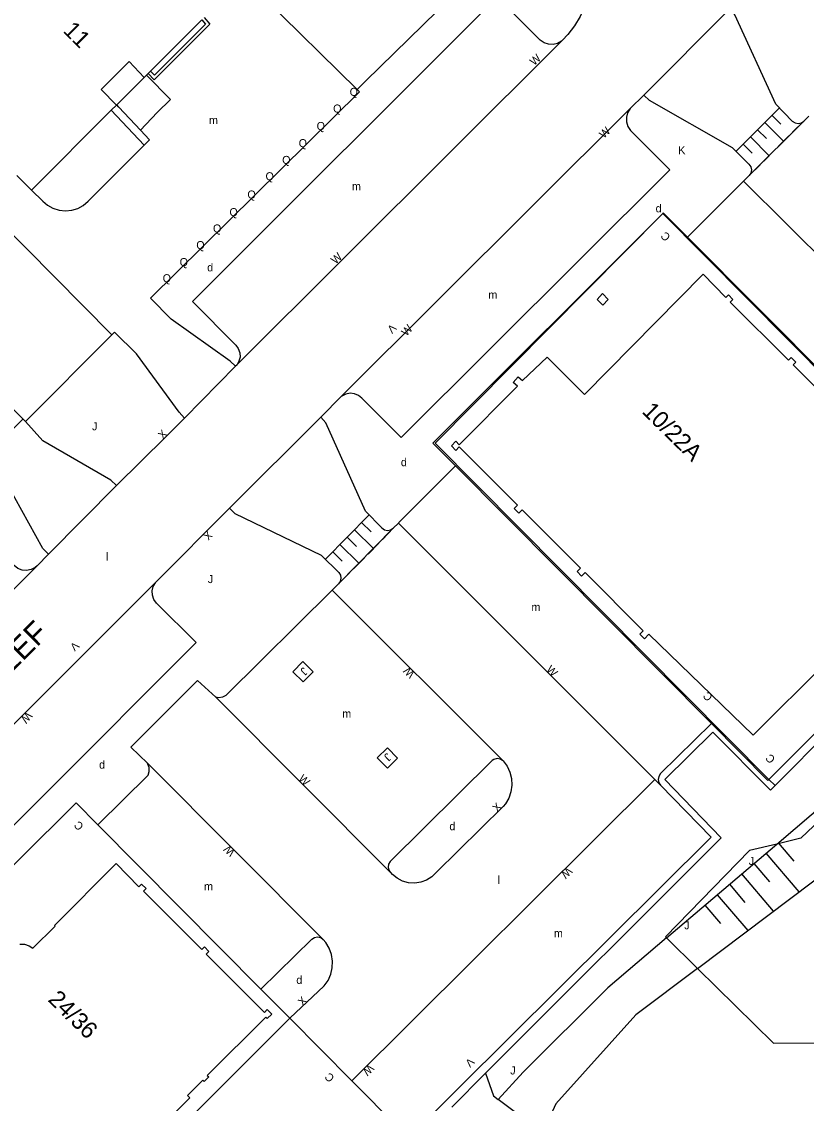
# Model space of a CAD drawing. Extents: x 134999 to 136502, y 457398 to 459002.
# Drawn here: x 135814.7 to 135863.7, y 458611.3 to 458678.9 of the extents above; entities that cross this region are included whole.
import ezdxf

# ---------------------------------------------------------------- set-up
doc = ezdxf.new("R2010")
doc.units = 0
for name, color, linetype in [('RI_DGTB_18', 7, 'Continuous'), ('RI_DGTB_19', 7, 'Continuous'), ('RI_DGTB_28', 7, 'Continuous'), ('RI_DGTB_29', 7, 'Continuous'), ('RI_DGTB_3', 7, 'Continuous'), ('RI_DGTB_30', 7, 'Continuous'), ('RI_DGTB_31', 7, 'Continuous'), ('RI_DGTB_35', 7, 'Continuous'), ('RI_DGTB_37', 7, 'Continuous'), ('RI_DGTB_4', 7, 'Continuous'), ('RI_DGTB_43', 7, 'Continuous'), ('RI_DGTB_53', 7, 'Continuous'), ('RI_DGTB_54', 7, 'Continuous'), ('RI_DGTB_7', 7, 'Continuous')]:
    doc.layers.add(name, color=color, linetype=linetype)

msp = doc.modelspace()

# ---------------------------------------------------------------- linework, layer by layer
at = {"layer": 'RI_DGTB_18'}
for p, q in [((135854.944, 458621.667), (135861.83, 458627.532)), ((135861.919, 458627.607), (135862.891, 458626.466)), ((135861.157, 458626.959), (135863.218, 458624.54)), ((135860.396, 458626.311), (135861.369, 458625.169)), ((135858.874, 458625.014), (135859.846, 458623.872)), ((135859.635, 458625.662), (135861.616, 458623.337)), ((135858.112, 458624.365), (135860.018, 458622.128)), ((135857.351, 458623.717), (135858.323, 458622.575))]:
    msp.add_line(p, q, dxfattribs=at)
for points in [[(135856.886, 458619.757), (135869.892, 458629.564), (135874.722, 458634.492), (135879.992, 458641.615), (135872.883, 458636.241), (135869.681, 458633.916)], [(135861.83, 458627.532), (135867.263, 458632.16), (135869.681, 458633.916)], [(135854.944, 458621.667), (135851.292, 458618.557), (135846, 458613.285), (135844.45, 458611.567)], [(135856.886, 458619.757), (135853.043, 458616.859), (135848.045, 458611.302), (135847.131, 458609.292)]]:
    msp.add_lwpolyline(points, dxfattribs=at)
at = {"layer": 'RI_DGTB_19'}
msp.add_line((135854.944, 458621.667), (135856.886, 458619.757), dxfattribs=at)
for points in [[(135869.681, 458633.916), (135863.34, 458627.89), (135861.83, 458627.532)], [(135861.83, 458627.532), (135860.13, 458627.13), (135854.88, 458621.73), (135854.944, 458621.667)], [(135856.886, 458619.757), (135861.63, 458615.09), (135866.62, 458615.12)]]:
    msp.add_lwpolyline(points, dxfattribs=at)
at = {"layer": 'RI_DGTB_28'}
msp.add_lwpolyline([(135822.106, 458672.124), (135823.154, 458673.214), (135823.99, 458674.03), (135822.497, 458675.563)], dxfattribs=at)
at = {"layer": 'RI_DGTB_3'}
for p, q in [((135822.745, 458675.814), (135825.943, 458679.009)), ((135822.602, 458675.668), (135822.745, 458675.814)), ((135820.641, 458673.708), (135822.351, 458675.418)), ((135822.351, 458675.418), (135822.497, 458675.563)), ((135822.497, 458675.563), (135822.602, 458675.668)), ((135820.295, 458673.361), (135820.615, 458673.682)), ((135820.615, 458673.682), (135820.641, 458673.708)), ((135820.295, 458673.361), (135815.309, 458668.376)), ((135815.309, 458668.376), (135814.393, 458669.292)), ((135854.71, 458666.915), (135868.207, 458653.308)), ((135861.723, 458631.182), (135875.928, 458645.525)), ((135861.341, 458631.564), (135861.723, 458631.182)), ((135819.447, 458628.731), (135829.625, 458618.473)), ((135829.625, 458618.473), (135831.433, 458616.651)), ((135831.433, 458616.651), (135835.315, 458612.737)), ((135835.315, 458612.737), (135838.85, 458609.174))]:
    msp.add_line(p, q, dxfattribs=at)
for points in [[(135861.341, 458631.564), (135840.517, 458652.559), (135854.71, 458666.915)], [(135841.521, 458652.403), (135841.804, 458652.685), (135842.016, 458652.473), (135845.649, 458656.122), (135845.379, 458656.36), (135845.69, 458656.713), (135845.96, 458656.475), (135847.493, 458657.949), (135849.831, 458655.61), (135857.23, 458663.121), (135858.644, 458661.665), (135858.813, 458661.835), (135859.096, 458661.553), (135858.927, 458661.383), (135862.565, 458657.743), (135862.735, 458657.913), (135863.017, 458657.631), (135862.847, 458657.461), (135866.487, 458653.822)], [(135864.907, 458638.86), (135860.364, 458634.324), (135853.851, 458640.637), (135853.568, 458640.354), (135853.285, 458640.637), (135853.497, 458640.849), (135849.865, 458644.482), (135849.653, 458644.27), (135849.371, 458644.552), (135849.583, 458644.764), (135845.944, 458648.404), (135845.732, 458648.192), (135845.442, 458648.481), (135845.654, 458648.693), (135842.015, 458652.333), (135841.803, 458652.121), (135841.521, 458652.403)], [(135819.447, 458628.731), (135818.095, 458630.097), (135803.693, 458615.81), (135805.121, 458614.371)], [(135814.592, 458621.283), (135814.881, 458621.272), (135815.157, 458621.182), (135815.395, 458621.024), (135816.794, 458622.409), (135816.752, 458622.452), (135820.603, 458626.316), (135822.017, 458624.86), (135822.186, 458625.03), (135822.469, 458624.748), (135822.3, 458624.578), (135825.938, 458620.938), (135826.108, 458621.108), (135826.39, 458620.826), (135826.22, 458620.656), (135829.86, 458617.017), (135830.03, 458617.186), (135830.305, 458616.91), (135830.023, 458616.628), (135829.932, 458616.72), (135826.285, 458613.074), (135826.376, 458612.982), (135826.093, 458612.699), (135826.002, 458612.791), (135825.041, 458611.83), (135825.203, 458611.668), (135820.871, 458607.337)]]:
    msp.add_lwpolyline(points, dxfattribs=at)
at = {"layer": 'RI_DGTB_31'}
for p, q in [((135861.983, 458673.497), (135859.283, 458670.797)), ((135861.533, 458673.047), (135862.09, 458672.49)), ((135861.083, 458672.597), (135862.254, 458671.426)), ((135863.525, 458672.685), (135862.817, 458671.989)), ((135860.183, 458671.697), (135861.354, 458670.526)), ((135860.633, 458672.147), (135861.19, 458671.59)), ((135862.592, 458671.764), (135861.917, 458671.089)), ((135859.733, 458671.247), (135860.29, 458670.69)), ((135861.692, 458670.864), (135861.017, 458670.189)), ((135860.792, 458669.964), (135860.11, 458669.28)), ((135812.243, 458651.569), (135814.773, 458654.069)), ((135836.369, 458648.073), (135833.659, 458645.333)), ((135835.917, 458647.617), (135836.508, 458647.033)), ((135835.014, 458646.703), (135835.605, 458646.12)), ((135835.466, 458647.16), (135836.658, 458645.982)), ((135837.89, 458647.25), (135837.222, 458646.553)), ((135834.562, 458646.247), (135835.753, 458645.067)), ((135836.996, 458646.324), (135836.319, 458645.639)), ((135834.111, 458645.79), (135834.702, 458645.204)), ((135836.093, 458645.411), (135835.416, 458644.726)), ((135835.19, 458644.498), (135834.485, 458643.785))]:
    msp.add_line(p, q, dxfattribs=at)
for points in [[(135831.621, 458638.292), (135832.256, 458638.929), (135832.895, 458638.296), (135832.26, 458637.659), (135831.621, 458638.292)], [(135836.898, 458632.912), (135837.537, 458633.545), (135838.168, 458632.903), (135837.529, 458632.27), (135836.898, 458632.912)]]:
    msp.add_lwpolyline(points, dxfattribs=at)
at = {"layer": 'RI_DGTB_4'}
msp.add_lwpolyline([(135822.351, 458675.418), (135821.418, 458676.402), (135819.654, 458674.669), (135820.615, 458673.682)], dxfattribs=at)
at = {"layer": 'RI_DGTB_53'}
for p, q in [((135829.592, 458680.614), (135835.65, 458674.65)), ((135858.87, 458679.65), (135853.53, 458674.31)), ((135828.05, 458657.37), (135848.392, 458677.683)), ((135835.65, 458674.65), (135836.17, 458675.19)), ((135853.53, 458674.31), (135852.672, 458673.463)), ((135822.347, 458671.186), (135820.295, 458673.361)), ((135834.666, 458655.496), (135852.672, 458673.463)), ((135863.525, 458672.685), (135863.83, 458673)), ((135863.525, 458672.685), (135860.11, 458669.28)), ((135822.678, 458671.518), (135822.106, 458672.124)), ((135822.347, 458671.186), (135822.678, 458671.518)), ((135860.11, 458669.28), (135859.76, 458668.93)), ((135820.49, 458659.5), (135820.327, 458659.336)), ((135820.327, 458659.336), (135814.94, 458653.93)), ((135824.86, 458654.14), (135828.05, 458657.37)), ((135833.37, 458654.19), (135834.666, 458655.496)), ((135833.37, 458654.19), (135827.67, 458648.5)), ((135816.37, 458645.64), (135820.61, 458649.93)), ((135827.67, 458648.5), (135823.069, 458643.879)), ((135838.216, 458647.576), (135837.89, 458647.25)), ((135838.25, 458647.61), (135838.216, 458647.576)), ((135837.89, 458647.25), (135834.485, 458643.785)), ((135815.66, 458644.91), (135816.37, 458645.64)), ((135834.15, 458643.45), (135834.485, 458643.785)), ((135825.676, 458637.746), (135821.515, 458633.575)), ((135841.553, 458611.097), (135843.643, 458613.209)), ((135844.142, 458611.801), (135844.45, 458611.567))]:
    msp.add_line(p, q, dxfattribs=at)
for points in [[(135847.39, 458687.44), (135848.53, 458686.28), (135848.989, 458685.76), (135849.384, 458685.191), (135849.712, 458684.58), (135849.967, 458683.935), (135850.146, 458683.266), (135850.247, 458682.58), (135850.268, 458681.887), (135850.209, 458681.196), (135850.072, 458680.517), (135849.857, 458679.858), (135849.567, 458679.228), (135849.207, 458678.636), (135848.781, 458678.089), (135848.45, 458677.74), (135848.392, 458677.683)], [(135848.392, 458677.683), (135848.143, 458677.542), (135847.865, 458677.475), (135847.579, 458677.488), (135847.307, 458677.578), (135847.071, 458677.74), (135844.38, 458680.45), (135825.37, 458661.41), (135828.06, 458658.69), (135828.222, 458658.472), (135828.314, 458658.217), (135828.328, 458657.946), (135828.262, 458657.683), (135828.124, 458657.45), (135828.05, 458657.37)], [(135822.106, 458672.124), (135820.76, 458673.55), (135820.641, 458673.708)], [(135861.77, 458673.75), (135862.8, 458672.68), (135862.974, 458672.573), (135863.177, 458672.539), (135863.376, 458672.585), (135863.525, 458672.685)], [(135852.672, 458673.463), (135852.523, 458673.21), (135852.448, 458672.927), (135852.452, 458672.634), (135852.535, 458672.352), (135852.691, 458672.104), (135852.72, 458672.07), (135855.15, 458669.64), (135838.39, 458652.92), (135835.94, 458655.38), (135835.728, 458655.554), (135835.475, 458655.66), (135835.202, 458655.689), (135834.933, 458655.639), (135834.689, 458655.513), (135834.666, 458655.496)], [(135815.309, 458668.376), (135816.01, 458667.69), (135816.308, 458667.435), (135816.654, 458667.242), (135817.032, 458667.122), (135817.426, 458667.08), (135817.82, 458667.118), (135818.199, 458667.234), (135818.547, 458667.424), (135818.85, 458667.68), (135822.347, 458671.186)], [(135859.06, 458671.02), (135860.09, 458670), (135860.205, 458669.833), (135860.246, 458669.635), (135860.209, 458669.436), (135860.11, 458669.28)], [(135814.94, 458653.93), (135814.076, 458654.786)], [(135820.61, 458649.93), (135823.69, 458652.96), (135824.86, 458654.14)], [(135836.168, 458648.322), (135837.18, 458647.28), (135837.34, 458647.162), (135837.533, 458647.116), (135837.729, 458647.149), (135837.89, 458647.25)], [(135815.66, 458644.91), (135815.537, 458644.806), (135815.286, 458644.676), (135815.009, 458644.621), (135814.728, 458644.646), (135814.464, 458644.748), (135814.24, 458644.92), (135811.589, 458647.59), (135795.94, 458631.94), (135798.62, 458629.23), (135798.713, 458629.111), (135798.835, 458628.857), (135798.882, 458628.579), (135798.848, 458628.299), (135798.738, 458628.039)], [(135833.41, 458645.55), (135834.49, 458644.5), (135834.597, 458644.328), (135834.63, 458644.127), (135834.583, 458643.93), (135834.485, 458643.785)], [(135815.66, 458644.91), (135798.999, 458628.299)], [(135802.85, 458623.66), (135803.071, 458623.842), (135803.333, 458623.955), (135803.616, 458623.992), (135803.899, 458623.95), (135804.159, 458623.831), (135804.19, 458623.81), (135806.71, 458621.22), (135825.59, 458640.11), (135823.11, 458642.58), (135822.948, 458642.805), (135822.856, 458643.067), (135822.843, 458643.344), (135822.909, 458643.614), (135823.048, 458643.854), (135823.069, 458643.879)], [(135803.145, 458623.955), (135823.069, 458643.879)], [(135847.131, 458609.292), (135845.523, 458610.754), (135844.45, 458611.567)]]:
    msp.add_lwpolyline(points, dxfattribs=at)
at = {"layer": 'RI_DGTB_54'}
for p, q in [((135826.17, 458678.75), (135822.984, 458675.565)), ((135825.943, 458679.009), (135826.17, 458678.75)), ((135822.984, 458675.565), (135822.745, 458675.814)), ((135856.255, 458665.428), (135859.76, 458668.93)), ((135870.368, 458658.374), (135859.76, 458668.93)), ((135820.327, 458659.336), (135812.423, 458667.333)), ((135854.71, 458666.915), (135840.368, 458652.57)), ((135866.501, 458655.134), (135856.255, 458665.428)), ((135840.368, 458652.57), (135841.777, 458651.151)), ((135841.777, 458651.151), (135838.25, 458647.61)), ((135841.777, 458651.151), (135857.755, 458635.059)), ((135854.227, 458631.562), (135838.216, 458647.576)), ((135875.589, 458645.866), (135861.341, 458631.564)), ((135834.15, 458643.45), (135834.081, 458643.381)), ((135834.081, 458643.381), (135844.755, 458632.736)), ((135825.676, 458637.746), (135826.814, 458636.701)), ((135826.814, 458636.701), (135837.709, 458625.773)), ((135857.755, 458635.059), (135861.283, 458631.506)), ((135822.544, 458632.576), (135821.515, 458633.575)), ((135833.525, 458621.574), (135822.544, 458632.576)), ((135835.315, 458612.737), (135854.227, 458631.562)), ((135854.578, 458631.21), (135854.227, 458631.562)), ((135861.341, 458631.564), (135861.283, 458631.506)), ((135831.433, 458616.651), (135817.08, 458602.315)), ((135843.643, 458613.209), (135844.142, 458611.801))]:
    msp.add_line(p, q, dxfattribs=at)
for points in [[(135836.17, 458675.19), (135845.135, 458683.958), (135839.048, 458690.058)], [(135826.084, 458679.15), (135826.443, 458678.741), (135822.972, 458675.271), (135822.602, 458675.668)], [(135861.77, 458673.75), (135859.22, 458679.32), (135858.87, 458679.65)], [(135828.05, 458657.37), (135827.71, 458657.7), (135824.04, 458660.32), (135822.75, 458661.62), (135835.796, 458674.506), (135835.65, 458674.65)], [(135859.06, 458671.02), (135853.88, 458673.97), (135853.53, 458674.31)], [(135856.255, 458665.428), (135854.731, 458666.961), (135854.71, 458666.915)], [(135824.86, 458654.14), (135824.53, 458654.5), (135821.86, 458658.15), (135820.49, 458659.5)], [(135836.168, 458648.322), (135833.69, 458653.84), (135833.37, 458654.19)], [(135820.61, 458649.93), (135820.27, 458650.25), (135816.03, 458652.72), (135814.94, 458653.93)], [(135816.37, 458645.64), (135816.03, 458645.98), (135813.83, 458649.95), (135812.406, 458651.394)], [(135833.41, 458645.55), (135828.03, 458648.15), (135827.67, 458648.5)], [(135834.081, 458643.381), (135827.448, 458636.809), (135827.235, 458636.702), (135826.998, 458636.67), (135826.814, 458636.701)], [(135843.643, 458613.209), (135858.351, 458627.925), (135854.845, 458631.553), (135857.833, 458634.516), (135861.438, 458630.894), (135861.723, 458631.182)], [(135857.755, 458635.059), (135854.566, 458631.933), (135854.461, 458631.757), (135854.43, 458631.554), (135854.479, 458631.355), (135854.578, 458631.21)], [(135819.447, 458628.731), (135822.588, 458631.834), (135822.662, 458632.062), (135822.658, 458632.301), (135822.576, 458632.525), (135822.544, 458632.576)], [(135844.755, 458632.736), (135844.576, 458632.837), (135844.373, 458632.863), (135844.174, 458632.81), (135844.07, 458632.742), (135837.699, 458626.447), (135837.595, 458626.283), (135837.565, 458626.092), (135837.613, 458625.904), (135837.709, 458625.773)], [(135844.755, 458632.736), (135844.999, 458632.4), (135845.175, 458632.024), (135845.275, 458631.621), (135845.297, 458631.206), (135845.239, 458630.795), (135845.103, 458630.403), (135844.894, 458630.044), (135844.754, 458629.868), (135840.566, 458625.75), (135840.292, 458625.483), (135839.968, 458625.278), (135839.609, 458625.145), (135839.23, 458625.089), (135838.848, 458625.112), (135838.478, 458625.215), (135838.139, 458625.391), (135837.843, 458625.635), (135837.744, 458625.743), (135837.709, 458625.773)], [(135838.85, 458609.174), (135857.736, 458627.957), (135854.578, 458631.21)], [(135829.625, 458618.473), (135832.808, 458621.58), (135832.973, 458621.691), (135833.168, 458621.729), (135833.362, 458621.688), (135833.525, 458621.574)], [(135831.433, 458616.651), (135833.587, 458618.669), (135833.826, 458619.012), (135833.996, 458619.394), (135834.09, 458619.801), (135834.105, 458620.218), (135834.04, 458620.631), (135833.897, 458621.024), (135833.683, 458621.383), (135833.525, 458621.574)]]:
    msp.add_lwpolyline(points, dxfattribs=at)
at = {"layer": 'RI_DGTB_7'}
for p, q in [((135850.616, 458661.553), (135850.955, 458661.907)), ((135850.97, 458661.199), (135850.616, 458661.553)), ((135850.955, 458661.907), (135851.316, 458661.546)), ((135851.316, 458661.546), (135850.97, 458661.199))]:
    msp.add_line(p, q, dxfattribs=at)

# ---------------------------------------------------------------- texts
at = {"layer": 'RI_DGTB_29'}
for p in [(135854.27, 458666.99), (135826.28, 458663.3), (135838.37, 458651.13), (135819.53, 458632.24)]:
    msp.add_text('d', height=0.5, rotation=359.99963, dxfattribs=at).set_placement(p)
for p in [(135841.396, 458628.393), (135831.842, 458618.793)]:
    msp.add_text('d', height=0.5, dxfattribs=at).set_placement(p)
at = {"layer": 'RI_DGTB_30'}
for s, rotation, p in [('W', 42.27351, (135846.689, 458676.122)), ('W', 43.78095, (135851.038, 458671.572)), ('K', 359.99963, (135855.68, 458670.62)), ('W', 43.26411, (135834.29, 458663.717)), ('V', 224.34059, (135837.79, 458660.059)), ('W', 47.48939, (135838.716, 458659.218)), ('X', 44.88618, (135823.513, 458652.784)), ('X', 225.14053, (135826.306, 458647.127)), ('V', 224.32509, (135817.99, 458640.21)), ('W', 135.17148, (135839.279, 458638.198)), ('W', 315.17148, (135847.405, 458638.385)), ('W', 228.81322, (135815.031, 458635.828)), ('W', 315.17148, (135831.932, 458631.566)), ('X', 44.84398, (135844.378, 458629.497)), ('W', 135.17148, (135828.059, 458627.053)), ('W', 224.84396, (135848.764, 458626.123)), ('X', 44.84398, (135832.237, 458617.387)), ('W', 224.84396, (135836.391, 458613.808)), ('V', 224.84396, (135842.656, 458614.218))]:
    msp.add_text(s, height=0.5, rotation=rotation, dxfattribs=at).set_placement(p)
at = {"layer": 'RI_DGTB_31'}
for s, rotation, p in [('Q', 359.99963, (135835.17, 458674.26)), ('Q', 359.99963, (135834.14, 458673.22)), ('Q', 359.99963, (135833.11, 458672.13)), ('Q', 359.99963, (135831.99, 458671.06)), ('Q', 359.99963, (135830.96, 458670.01)), ('Q', 359.99963, (135829.92, 458668.99)), ('Q', 359.99963, (135828.79, 458667.85)), ('Q', 359.99963, (135827.67, 458666.75)), ('Q', 359.99963, (135826.64, 458665.73)), ('Q', 359.99963, (135825.6, 458664.69)), ('Q', 359.99963, (135824.56, 458663.63)), ('Q', 359.99963, (135823.5, 458662.62)), ('J', 359.99963, (135819.09, 458653.37)), ('J', 359.99963, (135826.32, 458643.83)), ('J', 224.45212, (135832.279, 458638.611)), ('J', 224.45212, (135837.497, 458633.252))]:
    msp.add_text(s, height=0.5, rotation=rotation, dxfattribs=at).set_placement(p)
for p in [(135860.085, 458626.227), (135856.057, 458622.204), (135845.197, 458613.14)]:
    msp.add_text('J', height=0.5, dxfattribs=at).set_placement(p)
at = {"layer": 'RI_DGTB_35'}
for s, rotation, p in [('11', 315.0077, (135817.23, 458678.28)), ('10/22A', 315.4304, (135853.362, 458654.495)), ('24/36', 315.4106, (135816.29, 458617.756))]:
    msp.add_text(s, height=1.054, rotation=rotation, dxfattribs=at).set_placement(p)
at = {"layer": 'RI_DGTB_37'}
msp.add_text('KAAP HOORNDREEF', height=1.39998, rotation=44.85865, dxfattribs=at).set_placement((135803.115, 458627.32))
at = {"layer": 'RI_DGTB_43'}
for s, p in [('m', (135826.39, 458672.497)), ('m', (135835.315, 458668.366)), ('m', (135843.829, 458661.592)), ('l', (135819.966, 458645.239)), ('m', (135846.518, 458642.084)), ('m', (135834.708, 458635.425)), ('m', (135826.085, 458624.639)), ('l', (135844.403, 458625.044)), ('m', (135847.922, 458621.705))]:
    msp.add_text(s, height=0.5, dxfattribs=at).set_placement(p)
at = {"layer": 'RI_DGTB_7'}
for p in [(135855.233, 458665.479), (135857.872, 458636.75), (135861.776, 458632.862), (135818.606, 458628.674), (135834.259, 458612.95)]:
    msp.add_text('C', height=0.5, rotation=134.77171, dxfattribs=at).set_placement(p)

doc.saveas('drawing.dxf')
